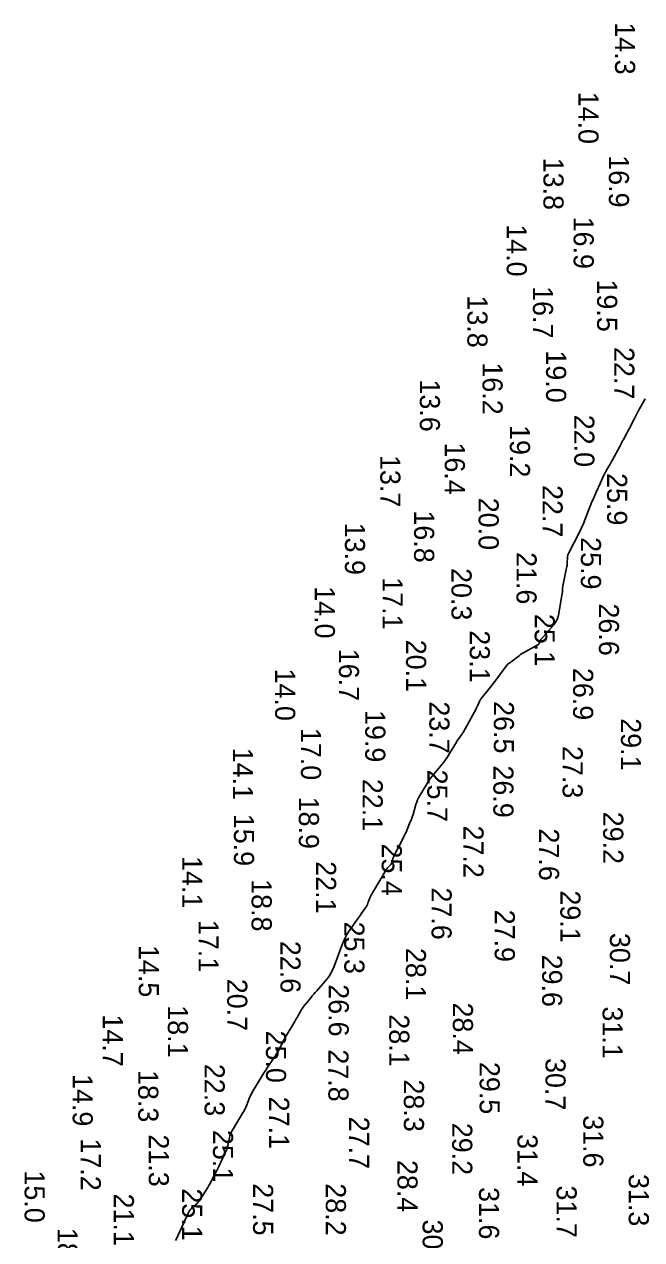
# Model space of a CAD drawing. Extents: x 1178573 to 1187098, y 693282 to 751751.
# Drawn here: x 1179677 to 1180061, y 711569 to 712325 of the extents above; entities that cross this region are included whole.
import ezdxf

# ---------------------------------------------------------------- set-up
doc = ezdxf.new("R2010")
doc.units = 0
doc.layers.add('V-HYDS-MAJR', color=7, linetype='Continuous')
doc.layers.add('V-HYDS-SOUN', color=7, linetype='Continuous')

msp = doc.modelspace()

# ---------------------------------------------------------------- linework, layer by layer
at = {"layer": 'V-HYDS-MAJR'}
msp.add_lwpolyline([(1179770.82, 711568.43), (1179771.13, 711569.1), (1179778.9, 711585.97), (1179779.33, 711586.8), (1179779.84, 711587.56), (1179780.43, 711588.26), (1179781.1, 711588.91), (1179783.92, 711591.37), (1179784.6, 711592.01), (1179785.23, 711592.69), (1179785.8, 711593.42), (1179786.32, 711594.19), (1179789.99, 711600.14), (1179790.76, 711601.4), (1179791.49, 711602.68), (1179792.21, 711603.97), (1179792.9, 711605.28), (1179796.34, 711611.91), (1179797.01, 711613.22), (1179797.66, 711614.54), (1179798.31, 711615.86), (1179798.94, 711617.18), (1179801.63, 711622.89), (1179802.13, 711624.04), (1179802.56, 711625.21), (1179802.93, 711626.41), (1179803.22, 711627.63), (1179804.27, 711632.56), (1179804.58, 711633.77), (1179804.99, 711634.94), (1179805.5, 711636.07), (1179806.11, 711637.17), (1179812.88, 711648.19), (1179813.43, 711649.14), (1179813.93, 711650.11), (1179814.39, 711651.1), (1179814.8, 711652.12), (1179816.33, 711656.24), (1179816.73, 711657.26), (1179817.18, 711658.26), (1179817.68, 711659.24), (1179818.22, 711660.19), (1179824.2, 711670.22), (1179825.05, 711671.62), (1179825.92, 711673.01), (1179826.81, 711674.38), (1179827.73, 711675.74), (1179831.76, 711681.66), (1179832.5, 711682.77), (1179833.2, 711683.91), (1179833.87, 711685.06), (1179834.5, 711686.24), (1179836.95, 711690.99), (1179837.57, 711692.17), (1179838.21, 711693.35), (1179838.87, 711694.51), (1179839.54, 711695.66), (1179844.9, 711704.64), (1179845.39, 711705.46), (1179845.86, 711706.28), (1179846.33, 711707.1), (1179846.8, 711707.93), (1179848.63, 711711.25), (1179849.11, 711712.07), (1179849.62, 711712.86), (1179850.17, 711713.63), (1179850.75, 711714.38), (1179854.89, 711719.45), (1179855.78, 711720.54), (1179856.68, 711721.62), (1179857.59, 711722.7), (1179858.51, 711723.77), (1179864.96, 711731.23), (1179866.26, 711732.88), (1179867.4, 711734.62), (1179868.38, 711736.46), (1179869.2, 711738.39), (1179874.85, 711753.52), (1179875.57, 711755.29), (1179876.4, 711757.01), (1179877.33, 711758.68), (1179878.37, 711760.29), (1179883.74, 711768.07), (1179884.33, 711768.93), (1179884.93, 711769.78), (1179885.53, 711770.63), (1179886.13, 711771.48), (1179888.74, 711775.15), (1179889.22, 711775.87), (1179889.66, 711776.63), (1179890.05, 711777.4), (1179890.38, 711778.21), (1179891.64, 711781.48), (1179891.97, 711782.29), (1179892.34, 711783.08), (1179892.73, 711783.86), (1179893.17, 711784.62), (1179901.65, 711798.9), (1179901.94, 711799.35), (1179902.26, 711799.79), (1179902.6, 711800.21), (1179902.96, 711800.6), (1179904.52, 711802.19), (1179904.85, 711802.57), (1179905.12, 711802.98), (1179905.33, 711803.43), (1179905.48, 711803.91), (1179905.95, 711805.89), (1179906.09, 711806.38), (1179906.25, 711806.86), (1179906.44, 711807.33), (1179906.66, 711807.79), (1179912.61, 711819.43), (1179913.18, 711820.56), (1179913.72, 711821.7), (1179914.25, 711822.85), (1179914.75, 711824.01), (1179916.72, 711828.67), (1179917.2, 711829.84), (1179917.64, 711831.02), (1179918.04, 711832.22), (1179918.41, 711833.42), (1179920.21, 711839.62), (1179920.68, 711841.04), (1179921.23, 711842.42), (1179921.87, 711843.75), (1179922.6, 711845.05), (1179928.84, 711855.32), (1179928.87, 711855.37), (1179928.9, 711855.42), (1179928.93, 711855.47), (1179928.96, 711855.52), (1179929.08, 711855.72), (1179929.11, 711855.77), (1179929.14, 711855.82), (1179929.18, 711855.87), (1179929.21, 711855.92), (1179936.43, 711864.54), (1179937.54, 711865.92), (1179938.59, 711867.33), (1179939.58, 711868.79), (1179940.52, 711870.29), (1179945.33, 711878.36), (1179945.65, 711878.87), (1179945.99, 711879.38), (1179946.33, 711879.88), (1179946.69, 711880.37), (1179948.17, 711882.31), (1179948.52, 711882.8), (1179948.86, 711883.3), (1179949.18, 711883.82), (1179949.49, 711884.35), (1179957.57, 711899.1), (1179957.86, 711899.65), (1179958.15, 711900.2), (1179958.41, 711900.76), (1179958.67, 711901.33), (1179959.67, 711903.6), (1179959.94, 711904.16), (1179960.25, 711904.7), (1179960.59, 711905.21), (1179960.96, 711905.71), (1179965.26, 711910.97), (1179966.11, 711912.02), (1179966.94, 711913.07), (1179967.76, 711914.13), (1179968.56, 711915.2), (1179976.86, 711926.31), (1179977.03, 711926.52), (1179977.21, 711926.7), (1179977.41, 711926.87), (1179977.62, 711927.02), (1179978.51, 711927.59), (1179978.73, 711927.74), (1179978.95, 711927.89), (1179979.16, 711928.04), (1179979.37, 711928.2), (1179984.38, 711932.06), (1179985.29, 711932.73), (1179986.23, 711933.37), (1179987.2, 711933.97), (1179988.19, 711934.53), (1179996.04, 711938.75), (1179996.31, 711938.92), (1179996.53, 711939.14), (1179996.7, 711939.39), (1179996.82, 711939.68), (1179997.22, 711940.93), (1179997.33, 711941.23), (1179997.48, 711941.52), (1179997.65, 711941.79), (1179997.85, 711942.04), (1180005.85, 711951.24), (1180007.05, 711952.83), (1180008, 711954.53), (1180008.7, 711956.34), (1180009.14, 711958.28), (1180010.95, 711969.77), (1180010.99, 711970.01), (1180011.03, 711970.25), (1180011.07, 711970.48), (1180011.12, 711970.72), (1180011.3, 711971.71), (1180011.34, 711971.92), (1180011.36, 711972.13), (1180011.37, 711972.34), (1180011.37, 711972.55), (1180011.35, 711973.38), (1180011.35, 711973.59), (1180011.36, 711973.8), (1180011.38, 711974.01), (1180011.42, 711974.21), (1180013.87, 711986.64), (1180014.01, 711987.42), (1180014.13, 711988.2), (1180014.21, 711988.98), (1180014.27, 711989.77), (1180014.43, 711992.93), (1180014.51, 711993.71), (1180014.67, 711994.47), (1180014.91, 711995.2), (1180015.23, 711995.92), (1180021.85, 712008.85), (1180022.14, 712009.42), (1180022.42, 712009.99), (1180022.7, 712010.57), (1180022.97, 712011.15), (1180024.03, 712013.49), (1180024.29, 712014.07), (1180024.54, 712014.66), (1180024.78, 712015.25), (1180025.02, 712015.85), (1180028.08, 712023.91), (1180028.52, 712025.03), (1180028.97, 712026.15), (1180029.43, 712027.26), (1180029.91, 712028.36), (1180031.86, 712032.77), (1180032.34, 712033.87), (1180032.83, 712034.97), (1180033.32, 712036.07), (1180033.82, 712037.17), (1180036.98, 712044.2), (1180037.36, 712045.01), (1180037.77, 712045.81), (1180038.2, 712046.59), (1180038.65, 712047.35), (1180040.52, 712050.4), (1180040.98, 712051.16), (1180041.43, 712051.93), (1180041.86, 712052.71), (1180042.29, 712053.5), (1180047.3, 712062.95), (1180047.77, 712063.83), (1180048.24, 712064.71), (1180048.71, 712065.59), (1180049.18, 712066.47), (1180051.07, 712069.97), (1180051.54, 712070.85), (1180052.01, 712071.73), (1180052.47, 712072.61), (1180052.92, 712073.5), (1180055.79, 712079.13), (1180056.43, 712080.36), (1180057.07, 712081.59), (1180057.73, 712082.81), (1180058.4, 712084.02), (1180062.67, 712091.72)], dxfattribs=at)

# ---------------------------------------------------------------- texts
at = {"layer": 'V-HYDS-SOUN'}
for s, p in [('14.3 ', (1180043.99, 712325.85)), ('14.0 ', (1180021.22, 712282.72)), ('16.9 ', (1180040.16, 712243.21)), ('13.8 ', (1179999.48, 712241.66)), ('16.9 ', (1180018.25, 712205.02)), ('14.0 ', (1179976.64, 712200.27)), ('16.7 ', (1179992.94, 712161.81)), ('19.5 ', (1180032.85, 712165.95)), ('13.8 ', (1179952.21, 712156.03)), ('19.0 ', (1180001.11, 712121.86)), ('22.7 ', (1180043.47, 712123.98)), ('16.2 ', (1179961.6, 712114.4)), ('13.6 ', (1179922.64, 712103.8)), ('22.0 ', (1180018.63, 712081.86)), ('19.2 ', (1179978.63, 712075.45)), ('16.4 ', (1179938.15, 712064.61)), ('13.7 ', (1179898.06, 712056.82)), ('25.9 ', (1180039.05, 712045.57)), ('22.7 ', (1179998.91, 712038.19)), ('20.0 ', (1179959.18, 712030.26)), ('16.8 ', (1179919.07, 712022.37)), ('13.9 ', (1179876.09, 712014.79)), ('25.9 ', (1180022.78, 712005.74)), ('21.6 ', (1179982.74, 711996.49)), ('20.3 ', (1179942.32, 711986.54)), ('17.1 ', (1179899.48, 711980.86)), ('14.0 ', (1179857.35, 711975.24)), ('26.6 ', (1180033.95, 711964.53)), ('25.1 ', (1179994.04, 711958.06)), ('23.1 ', (1179953.68, 711947.86)), ('20.1 ', (1179914.08, 711941.98)), ('16.7 ', (1179872.34, 711936.35)), ('14.0 ', (1179832.67, 711924.05)), ('26.9 ', (1180017.92, 711924.47)), ('23.7 ', (1179928.57, 711903.64)), ('26.5 ', (1179968.64, 711903.82)), ('19.9 ', (1179888.69, 711898.29)), ('29.1 ', (1180047.65, 711893.17)), ('17.0 ', (1179848.75, 711887.18)), ('14.1 ', (1179806.44, 711874.86)), ('27.3 ', (1180011.38, 711875.95)), ('25.7 ', (1179927.29, 711861.22)), ('26.9 ', (1179968.35, 711863.81)), ('22.1 ', (1179887.08, 711855.47)), ('18.9 ', (1179847.42, 711844.45)), ('29.2 ', (1180036.63, 711835.07)), ('15.9 ', (1179807.09, 711833.76)), ('27.2 ', (1179949.76, 711826.47)), ('27.6 ', (1179996.72, 711824.64)), ('25.4 ', (1179898.95, 711815.3)), ('14.1 ', (1179774.94, 711807.5)), ('22.1 ', (1179858.11, 711804.29)), ('18.8 ', (1179818.08, 711793.11)), ('27.6 ', (1179929.92, 711787.96)), ('29.1 ', (1180009.98, 711786.14)), ('27.9 ', (1179969.2, 711774.18)), ('17.1 ', (1179785.05, 711767.8)), ('25.3 ', (1179875.69, 711766.73)), ('30.7 ', (1180040.81, 711759.68)), ('14.5 ', (1179747.91, 711752.24)), ('22.6 ', (1179835.99, 711754.79)), ('28.1 ', (1179913.95, 711750.38)), ('29.6 ', (1179998.65, 711746.22)), ('20.7 ', (1179802.88, 711731.2)), ('26.6 ', (1179865.98, 711727.82)), ('18.1 ', (1179765.99, 711714.75)), ('28.4 ', (1179943.17, 711716.45)), ('31.1 ', (1180036.23, 711714)), ('14.7 ', (1179725.52, 711709.05)), ('28.1 ', (1179903.59, 711709.14)), ('25.0 ', (1179827, 711699.02)), ('27.8 ', (1179865.79, 711687.33)), ('22.3 ', (1179788.84, 711678.31)), ('29.5 ', (1179959.82, 711679.51)), ('30.7 ', (1180000.75, 711681.92)), ('14.9 ', (1179706.83, 711671.98)), ('18.3 ', (1179747.57, 711674.51)), ('28.3 ', (1179912.73, 711668.6)), ('27.1 ', (1179828.95, 711657.93)), ('27.7 ', (1179878.7, 711645.47)), ('31.6 ', (1180024.24, 711646.39)), ('29.2 ', (1179942.74, 711641.66)), ('17.2 ', (1179711.83, 711631.95)), ('21.3 ', (1179754.13, 711634.45)), ('25.1 ', (1179794.07, 711637.26)), ('31.4 ', (1179983.33, 711634.65)), ('28.4 ', (1179908.72, 711618.58)), ('15.0 ', (1179676.93, 711612.05)), ('31.3 ', (1180052.52, 711609.84)), ('25.1 ', (1179774.88, 711600.91)), ('27.5 ', (1179818.97, 711604.08)), ('28.2 ', (1179864.19, 711604.06)), ('31.6 ', (1179959.41, 711601.7)), ('31.7 ', (1180007.67, 711602.69)), ('21.1 ', (1179732.39, 711597.69)), ('30.1 ', (1179924.39, 711581.52)), ('18.6 ', (1179697.41, 711576.34))]:
    msp.add_text(s, height=12.5, rotation=270, dxfattribs=at).set_placement(p)

doc.saveas('drawing.dxf')
